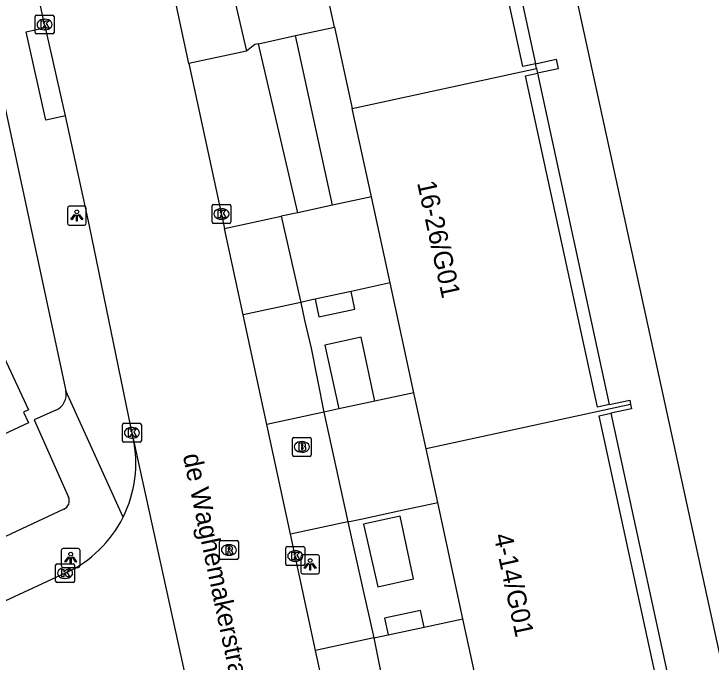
# Model space of a CAD drawing. Extents: x 160037 to 160839, y 385326 to 386441.
# Drawn here: x 160634.14 to 160671.06, y 385952.2 to 385986.55 of the extents above; entities that cross this region are included whole.
import ezdxf

# ---------------------------------------------------------------- set-up
doc = ezdxf.new("R2010")
doc.units = 0
for name, color, linetype in [('IMGEO_Brandkraan', 7, 'Continuous'), ('IMGEO_Kolk', 7, 'Continuous'), ('IMGEO_Lichtpunt', 7, 'Continuous'), ('IMGEO_Openbare_ruimte_label', 7, 'Continuous'), ('IMGEO_Pand', 7, 'Continuous'), ('IMGEO_Pand_nummerreeks', 7, 'Continuous'), ('IMGEO_Rijbaan_lokaal_open', 7, 'Continuous'), ('IMGEO_Rioolput', 7, 'Continuous'), ('IMGEO_Voetpad_open', 7, 'Continuous')]:
    doc.layers.add(name, color=color, linetype=linetype)

msp = doc.modelspace()

# ---------------------------------------------------------------- linework, layer by layer
at = {"layer": 'IMGEO_Brandkraan'}
for p, q in [((160648.887, 385963.178), (160648.887, 385964.03)), ((160648.962, 385964.104), (160649.814, 385964.104)), ((160649.888, 385964.03), (160649.888, 385963.178)), ((160649.375, 385963.884), (160649.4, 385963.884)), ((160649.398, 385963.324), (160649.373, 385963.324)), ((160649.814, 385963.104), (160648.962, 385963.104))]:
    msp.add_line(p, q, dxfattribs=at)
for points in [[(160648.887, 385963.178), (160648.887, 385964.03)], [(160648.962, 385964.104), (160649.814, 385964.104)], [(160649.888, 385964.03), (160649.888, 385963.178)], [(160649.235, 385963.804), (160649.235, 385963.404), (160649.448, 385963.404)], [(160649.466, 385963.804), (160649.235, 385963.804)], [(160649.414, 385963.723), (160649.36, 385963.723), (160649.36, 385963.647)], [(160649.36, 385963.647), (160649.413, 385963.647)], [(160649.422, 385963.571), (160649.36, 385963.571), (160649.36, 385963.49)], [(160649.36, 385963.49), (160649.422, 385963.49)], [(160649.814, 385963.104), (160648.962, 385963.104)]]:
    msp.add_lwpolyline(points, dxfattribs=at)
for centre, radius, start, end in [((160648.964, 385964.028), 0.0765, 91.552, 178.448), ((160648.964, 385964.028), 0.0765, 91.552, 178.448), ((160649.812, 385964.028), 0.0765, 1.552, 88.448), ((160649.812, 385964.028), 0.0765, 1.552, 88.448), ((160649.415, 385963.685), 0.0379, 267.8285, 90.9355), ((160649.47, 385963.659), 0.145, 59.4692, 91.5367), ((160649.495, 385963.706), 0.0922, 285.5137, 58.1501), ((160649.5, 385963.514), 0.105, 301.3115, 78.989), ((160649.423, 385963.53), 0.0404, 269.8759, 90.5077), ((160649.454, 385963.655), 0.251, 268.6676, 293.5347), ((160648.964, 385963.18), 0.0765, 181.552, 268.448), ((160648.964, 385963.18), 0.0765, 181.552, 268.448), ((160649.812, 385963.18), 0.0765, 271.552, 358.448), ((160649.812, 385963.18), 0.0765, 271.552, 358.448)]:
    msp.add_arc(centre, radius, start, end, dxfattribs=at)
for centre, major_axis, ratio, start_param, end_param in [((160649.374, 385963.604), (-0.387, 0.002), 0.722429, 4.712389, 7.853982), ((160649.399, 385963.604), (-0.39, 0.002), 0.717154, 1.570796, 4.712389)]:
    msp.add_ellipse(centre, major_axis=major_axis, ratio=ratio, start_param=start_param, end_param=end_param, dxfattribs=at)
at = {"layer": 'IMGEO_Kolk'}
for p, q in [((160635.262, 385985.565), (160635.262, 385986.417)), ((160635.337, 385986.491), (160636.189, 385986.491)), ((160635.75, 385986.271), (160635.775, 385986.271)), ((160636.263, 385986.417), (160636.263, 385985.565)), ((160636.189, 385985.491), (160635.337, 385985.491)), ((160635.773, 385985.711), (160635.748, 385985.711)), ((160644.63, 385975.523), (160644.63, 385976.375)), ((160644.705, 385976.449), (160645.557, 385976.449)), ((160645.118, 385976.229), (160645.143, 385976.229)), ((160645.631, 385976.375), (160645.631, 385975.523)), ((160645.557, 385975.449), (160644.705, 385975.449)), ((160645.141, 385975.669), (160645.116, 385975.669)), ((160639.889, 385963.928), (160639.889, 385964.78)), ((160639.964, 385964.854), (160640.816, 385964.854)), ((160640.89, 385964.78), (160640.89, 385963.928)), ((160640.377, 385964.634), (160640.402, 385964.634)), ((160640.4, 385964.074), (160640.375, 385964.074)), ((160640.816, 385963.854), (160639.964, 385963.854)), ((160648.538, 385957.395), (160648.538, 385958.247)), ((160648.613, 385958.321), (160649.465, 385958.321)), ((160649.026, 385958.101), (160649.051, 385958.101)), ((160649.539, 385958.247), (160649.539, 385957.395)), ((160636.346, 385956.487), (160636.346, 385957.339)), ((160636.421, 385957.413), (160637.273, 385957.413)), ((160637.347, 385957.339), (160637.347, 385956.487)), ((160649.049, 385957.541), (160649.024, 385957.541)), ((160636.834, 385957.193), (160636.859, 385957.193)), ((160649.465, 385957.321), (160648.613, 385957.321)), ((160636.857, 385956.633), (160636.832, 385956.633)), ((160637.273, 385956.413), (160636.421, 385956.413))]:
    msp.add_line(p, q, dxfattribs=at)
for points in [[(160635.262, 385985.565), (160635.262, 385986.417)], [(160635.337, 385986.491), (160636.189, 385986.491)], [(160635.583, 385986.191), (160635.706, 385986.191), (160635.706, 385986.04), (160635.836, 385986.191), (160636, 385986.191), (160635.854, 385986.04), (160636.007, 385985.791), (160635.855, 385985.791), (160635.77, 385985.955), (160635.706, 385985.888), (160635.706, 385985.791), (160635.583, 385985.791), (160635.583, 385986.191)], [(160636.263, 385986.417), (160636.263, 385985.565)], [(160636.189, 385985.491), (160635.337, 385985.491)], [(160644.63, 385975.523), (160644.63, 385976.375)], [(160644.705, 385976.449), (160645.557, 385976.449)], [(160645.631, 385976.375), (160645.631, 385975.523)], [(160644.951, 385976.149), (160645.074, 385976.149), (160645.074, 385975.998), (160645.204, 385976.149), (160645.368, 385976.149), (160645.222, 385975.998), (160645.375, 385975.749), (160645.223, 385975.749), (160645.138, 385975.913), (160645.074, 385975.846), (160645.074, 385975.749), (160644.951, 385975.749), (160644.951, 385976.149)], [(160645.557, 385975.449), (160644.705, 385975.449)], [(160639.889, 385963.928), (160639.889, 385964.78)], [(160639.964, 385964.854), (160640.816, 385964.854)], [(160640.89, 385964.78), (160640.89, 385963.928)], [(160640.21, 385964.554), (160640.333, 385964.554), (160640.333, 385964.403), (160640.463, 385964.554), (160640.627, 385964.554), (160640.481, 385964.403), (160640.634, 385964.154), (160640.482, 385964.154), (160640.397, 385964.318), (160640.333, 385964.251), (160640.333, 385964.154), (160640.21, 385964.154), (160640.21, 385964.554)], [(160640.816, 385963.854), (160639.964, 385963.854)], [(160648.538, 385957.395), (160648.538, 385958.247)], [(160648.613, 385958.321), (160649.465, 385958.321)], [(160649.539, 385958.247), (160649.539, 385957.395)], [(160648.859, 385958.021), (160648.982, 385958.021), (160648.982, 385957.87), (160649.112, 385958.021), (160649.276, 385958.021), (160649.13, 385957.87), (160649.283, 385957.621), (160649.131, 385957.621), (160649.046, 385957.785), (160648.982, 385957.718), (160648.982, 385957.621), (160648.859, 385957.621), (160648.859, 385958.021)], [(160636.346, 385956.487), (160636.346, 385957.339)], [(160636.421, 385957.413), (160637.273, 385957.413)], [(160637.347, 385957.339), (160637.347, 385956.487)], [(160636.667, 385957.113), (160636.79, 385957.113), (160636.79, 385956.962), (160636.92, 385957.113), (160637.084, 385957.113), (160636.938, 385956.962), (160637.091, 385956.713), (160636.939, 385956.713), (160636.854, 385956.877), (160636.79, 385956.81), (160636.79, 385956.713), (160636.667, 385956.713), (160636.667, 385957.113)], [(160649.465, 385957.321), (160648.613, 385957.321)], [(160637.273, 385956.413), (160636.421, 385956.413)]]:
    msp.add_lwpolyline(points, dxfattribs=at)
for centre, start, end in [((160635.339, 385986.415), 91.552, 178.448), ((160635.339, 385986.415), 91.552, 178.448), ((160636.187, 385986.415), 1.552, 88.448), ((160636.187, 385986.415), 1.552, 88.448), ((160635.339, 385985.567), 181.552, 268.448), ((160635.339, 385985.567), 181.552, 268.448), ((160636.187, 385985.567), 271.552, 358.448), ((160636.187, 385985.567), 271.552, 358.448), ((160644.707, 385976.373), 91.552, 178.448), ((160644.707, 385976.373), 91.552, 178.448), ((160645.555, 385976.373), 1.552, 88.448), ((160645.555, 385976.373), 1.552, 88.448), ((160644.707, 385975.525), 181.552, 268.448), ((160644.707, 385975.525), 181.552, 268.448), ((160645.555, 385975.525), 271.552, 358.448), ((160645.555, 385975.525), 271.552, 358.448), ((160639.966, 385964.778), 91.552, 178.448), ((160639.966, 385964.778), 91.552, 178.448), ((160640.814, 385964.778), 1.552, 88.448), ((160640.814, 385964.778), 1.552, 88.448), ((160639.966, 385963.93), 181.552, 268.448), ((160639.966, 385963.93), 181.552, 268.448), ((160640.814, 385963.93), 271.552, 358.448), ((160640.814, 385963.93), 271.552, 358.448), ((160648.615, 385958.245), 91.552, 178.448), ((160648.615, 385958.245), 91.552, 178.448), ((160649.463, 385958.245), 1.552, 88.448), ((160649.463, 385958.245), 1.552, 88.448), ((160636.423, 385957.337), 91.552, 178.448), ((160636.423, 385957.337), 91.552, 178.448), ((160637.271, 385957.337), 1.552, 88.448), ((160637.271, 385957.337), 1.552, 88.448), ((160648.615, 385957.397), 181.552, 268.448), ((160648.615, 385957.397), 181.552, 268.448), ((160649.463, 385957.397), 271.552, 358.448), ((160649.463, 385957.397), 271.552, 358.448), ((160636.423, 385956.489), 181.552, 268.448), ((160636.423, 385956.489), 181.552, 268.448), ((160637.271, 385956.489), 271.552, 358.448), ((160637.271, 385956.489), 271.552, 358.448)]:
    msp.add_arc(centre, 0.0765, start, end, dxfattribs=at)
for centre, major_axis, ratio, start_param, end_param in [((160635.749, 385985.991), (-0.387, 0.002), 0.722429, 4.712389, 7.853982), ((160635.774, 385985.991), (-0.39, 0.002), 0.717154, 1.570796, 4.712389), ((160645.117, 385975.949), (-0.387, 0.002), 0.722429, 4.712389, 7.853982), ((160645.142, 385975.949), (-0.39, 0.002), 0.717154, 1.570796, 4.712389), ((160640.376, 385964.354), (-0.387, 0.002), 0.722429, 4.712389, 7.853982), ((160640.401, 385964.354), (-0.39, 0.002), 0.717154, 1.570796, 4.712389), ((160649.025, 385957.821), (-0.387, 0.002), 0.722429, 4.712389, 7.853982), ((160649.05, 385957.821), (-0.39, 0.002), 0.717154, 1.570796, 4.712389), ((160636.833, 385956.913), (-0.387, 0.002), 0.722429, 4.712389, 7.853982), ((160636.858, 385956.913), (-0.39, 0.002), 0.717154, 1.570796, 4.712389)]:
    msp.add_ellipse(centre, major_axis=major_axis, ratio=ratio, start_param=start_param, end_param=end_param, dxfattribs=at)
at = {"layer": 'IMGEO_Lichtpunt'}
for p, q in [((160636.972, 385976.264), (160636.972, 385975.457)), ((160636.972, 385976.264), (160636.972, 385975.457)), ((160637.874, 385976.359), (160637.066, 385976.359)), ((160637.874, 385976.359), (160637.066, 385976.359)), ((160637.968, 385975.457), (160637.968, 385976.264)), ((160637.968, 385975.457), (160637.968, 385976.264)), ((160637.066, 385975.363), (160637.874, 385975.363)), ((160637.066, 385975.363), (160637.874, 385975.363)), ((160636.646, 385958.12), (160636.646, 385957.313)), ((160636.646, 385958.12), (160636.646, 385957.313)), ((160637.548, 385958.215), (160636.74, 385958.215)), ((160637.548, 385958.215), (160636.74, 385958.215)), ((160637.642, 385957.313), (160637.642, 385958.12)), ((160637.642, 385957.313), (160637.642, 385958.12)), ((160649.328, 385957.784), (160649.328, 385956.977)), ((160649.328, 385957.784), (160649.328, 385956.977)), ((160650.23, 385957.879), (160649.422, 385957.879)), ((160650.23, 385957.879), (160649.422, 385957.879)), ((160650.324, 385956.977), (160650.324, 385957.784)), ((160650.324, 385956.977), (160650.324, 385957.784)), ((160636.74, 385957.219), (160637.548, 385957.219)), ((160636.74, 385957.219), (160637.548, 385957.219)), ((160649.422, 385956.883), (160650.23, 385956.883)), ((160649.422, 385956.883), (160650.23, 385956.883))]:
    msp.add_line(p, q, dxfattribs=at)
for points in [[(160637.346, 385975.928), (160637.385, 385975.9), (160637.197, 385975.638), (160637.159, 385975.665), (160637.346, 385975.928)], [(160637.448, 385975.88), (160637.495, 385975.88), (160637.495, 385975.558), (160637.448, 385975.558), (160637.448, 385975.88)], [(160637.558, 385975.9), (160637.596, 385975.927), (160637.783, 385975.665), (160637.744, 385975.637), (160637.558, 385975.9)], [(160637.02, 385957.784), (160637.059, 385957.756), (160636.871, 385957.494), (160636.833, 385957.521), (160637.02, 385957.784)], [(160637.122, 385957.736), (160637.169, 385957.736), (160637.169, 385957.414), (160637.122, 385957.414), (160637.122, 385957.736)], [(160637.232, 385957.756), (160637.27, 385957.783), (160637.457, 385957.521), (160637.418, 385957.493), (160637.232, 385957.756)], [(160649.702, 385957.448), (160649.741, 385957.42), (160649.553, 385957.158), (160649.515, 385957.185), (160649.702, 385957.448)], [(160649.804, 385957.4), (160649.851, 385957.4), (160649.851, 385957.078), (160649.804, 385957.078), (160649.804, 385957.4)], [(160649.914, 385957.42), (160649.952, 385957.447), (160650.139, 385957.185), (160650.1, 385957.157), (160649.914, 385957.42)]]:
    msp.add_lwpolyline(points, dxfattribs=at)
for centre in [(160637.471, 385976.062), (160637.145, 385957.918), (160649.827, 385957.582)]:
    msp.add_circle(centre, 0.0994, dxfattribs=at)
for centre, start, end in [((160637.066, 385976.264), 90, 180), ((160637.066, 385976.264), 90, 180), ((160637.874, 385976.264), 0, 90), ((160637.874, 385976.264), 0, 90), ((160637.066, 385975.457), 180, 270), ((160637.066, 385975.457), 180, 270), ((160637.874, 385975.457), 270, 0), ((160637.874, 385975.457), 270, 360), ((160636.74, 385958.12), 90, 180), ((160636.74, 385958.12), 90, 180), ((160637.548, 385958.12), 0, 90), ((160637.548, 385958.12), 0, 90), ((160649.422, 385957.784), 90, 180), ((160649.422, 385957.784), 90, 180), ((160650.23, 385957.784), 0, 90), ((160650.23, 385957.784), 0, 90), ((160636.74, 385957.313), 180, 270), ((160636.74, 385957.313), 180, 270), ((160637.548, 385957.313), 270, 0), ((160637.548, 385957.313), 270, 360), ((160649.422, 385956.977), 180, 270), ((160649.422, 385956.977), 180, 270), ((160650.23, 385956.977), 270, 0), ((160650.23, 385956.977), 270, 360)]:
    msp.add_arc(centre, 0.0946, start, end, dxfattribs=at)
at = {"layer": 'IMGEO_Pand'}
for points in [[(160661.761, 385983.909), (160661.098, 385983.765), (160657.576, 386000), (160657.326, 386001.153), (160658.003, 386001.3)], [(160651.119, 385985.847), (160650.112, 385990.484)], [(160651.119, 385985.847), (160652.054, 385981.539)], [(160652.054, 385981.539), (160661.815, 385983.657)], [(160661.815, 385983.657), (160661.761, 385983.909)], [(160661.815, 385983.657), (160661.87, 385983.404)], [(160665.662, 385965.844), (160665.038, 385965.708), (160661.229, 385983.265), (160661.87, 385983.404)], [(160653.069, 385976.859), (160652.054, 385981.539)], [(160654.06, 385972.291), (160653.069, 385976.859)], [(160625.763, 385970.541), (160625.873, 385970.592), (160624.479, 385973.569), (160629.808, 385976.062), (160631.201, 385973.085), (160631.353, 385973.156), (160634.905, 385965.564), (160634.647, 385965.443), (160634.908, 385964.885), (160631.45, 385963.268), (160631.039, 385964.148), (160629.166, 385963.272)], [(160655.321, 385966.477), (160654.06, 385972.291)], [(160655.967, 385963.501), (160655.321, 385966.477)], [(160666.801, 385965.851), (160655.967, 385963.501)], [(160665.662, 385965.844), (160666.751, 385966.08), (160666.801, 385965.851)], [(160666.801, 385965.851), (160666.85, 385965.622), (160665.755, 385965.385)], [(160669.578, 385947.736), (160668.966, 385947.603), (160665.137, 385965.251), (160665.755, 385965.385)], [(160656.582, 385960.664), (160655.967, 385963.501)], [(160657.919, 385954.501), (160656.582, 385960.664)], [(160658.854, 385950.193), (160657.919, 385954.501)]]:
    msp.add_lwpolyline(points, dxfattribs=at)
at = {"layer": 'IMGEO_Rijbaan_lokaal_open'}
for points in [[(160635.805, 385985.829), (160635.763, 385985.991), (160634.382, 385992.473), (160632.754, 386000), (160631.154, 386007.398)], [(160645.334, 385989.447), (160646.463, 385984.584)], [(160643.408, 385983.921), (160642.355, 385988.801)], [(160636.863, 385981.151), (160635.805, 385985.829)], [(160649.057, 385985.4), (160651.119, 385985.847)], [(160647.087, 385984.972), (160649.057, 385985.4)], [(160647.087, 385984.972), (160646.897, 385984.931), (160646.463, 385984.584)], [(160643.408, 385983.921), (160645.297, 385975.172)], [(160640.453, 385964.062), (160638.133, 385975.323), (160636.863, 385981.151)], [(160653.069, 385976.859), (160651.007, 385976.412)], [(160651.007, 385976.412), (160649.171, 385976.014)], [(160649.171, 385976.014), (160648.981, 385975.972), (160648.555, 385975.88), (160648.299, 385975.824)], [(160648.299, 385975.824), (160649.328, 385971.265)], [(160646.282, 385970.604), (160645.297, 385975.172)], [(160654.06, 385972.291), (160651.998, 385971.844)], [(160651.998, 385971.844), (160650.093, 385971.431)], [(160650.093, 385971.431), (160649.924, 385971.394), (160649.328, 385971.265)], [(160647.536, 385964.788), (160646.282, 385970.604)], [(160655.321, 385966.477), (160653.259, 385966.029)], [(160653.259, 385966.029), (160651.343, 385965.613)], [(160651.343, 385965.613), (160650.546, 385965.441)], [(160650.546, 385965.441), (160651.815, 385959.63)], [(160648.789, 385958.974), (160647.536, 385964.788)], [(160644.247, 385946.807), (160640.508, 385963.878), (160640.453, 385964.062)], [(160651.815, 385959.63), (160652.508, 385959.78), (160654.526, 385960.218), (160656.582, 385960.664)], [(160650.118, 385952.809), (160648.789, 385958.974)], [(160636.894, 385956.933), (160618.942, 385948.591), (160599.081, 385939.238), (160580.883, 385930.678), (160576.942, 385928.889), (160572.265, 385926.766)], [(160655.857, 385954.054), (160657.919, 385954.501)], [(160653.964, 385953.643), (160655.857, 385954.054)], [(160653.206, 385953.479), (160653.964, 385953.643)], [(160653.206, 385953.479), (160654.07, 385949.155)], [(160651.047, 385948.5), (160650.118, 385952.809)]]:
    msp.add_lwpolyline(points, dxfattribs=at)
for centre, radius, start, end in [((160634.201, 385962.73), 6.393, 333.4686, 12.022), ((160634.203, 385962.728), 6.389, 294.908, 333.4792)]:
    msp.add_arc(centre, radius, start, end, dxfattribs=at)
at = {"layer": 'IMGEO_Rioolput'}
for p, q in [((160645.026, 385957.715), (160645.026, 385958.567)), ((160645.101, 385958.641), (160645.953, 385958.641)), ((160646.027, 385958.567), (160646.027, 385957.715)), ((160645.514, 385958.421), (160645.539, 385958.421)), ((160645.537, 385957.861), (160645.512, 385957.861)), ((160645.953, 385957.641), (160645.101, 385957.641))]:
    msp.add_line(p, q, dxfattribs=at)
for points in [[(160645.026, 385957.715), (160645.026, 385958.567)], [(160645.101, 385958.641), (160645.953, 385958.641)], [(160646.027, 385958.567), (160646.027, 385957.715)], [(160645.615, 385958.339), (160645.363, 385958.341), (160645.363, 385957.941)], [(160645.363, 385957.941), (160645.487, 385957.941), (160645.487, 385958.103), (160645.498, 385958.103)], [(160645.541, 385958.26), (160645.487, 385958.26), (160645.487, 385958.179)], [(160645.487, 385958.179), (160645.539, 385958.179)], [(160645.545, 385958.074), (160645.616, 385957.941), (160645.756, 385957.941), (160645.691, 385958.067)], [(160645.953, 385957.641), (160645.101, 385957.641)]]:
    msp.add_lwpolyline(points, dxfattribs=at)
for centre, radius, start, end in [((160645.103, 385958.565), 0.0765, 91.552, 178.448), ((160645.103, 385958.565), 0.0765, 91.552, 178.448), ((160645.951, 385958.565), 0.0765, 1.552, 88.448), ((160645.951, 385958.565), 0.0765, 1.552, 88.448), ((160645.497, 385958.05), 0.0533, 26.0293, 88.6989), ((160645.523, 385958.368), 0.19, 274.7715, 282.9687), ((160645.547, 385958.164), 0.0964, 77.0061, 93.1865), ((160645.561, 385958.221), 0.0378, 276.6634, 79.6772), ((160645.614, 385958.229), 0.109, 350.3612, 89.416), ((160645.612, 385958.229), 0.112, 277.5842, 350.9817), ((160645.596, 385958.014), 0.108, 29.5134, 73.7905), ((160645.103, 385957.717), 0.0765, 181.552, 268.448), ((160645.103, 385957.717), 0.0765, 181.552, 268.448), ((160645.951, 385957.717), 0.0765, 271.552, 358.448), ((160645.951, 385957.717), 0.0765, 271.552, 358.448)]:
    msp.add_arc(centre, radius, start, end, dxfattribs=at)
for centre, major_axis, ratio, start_param, end_param in [((160645.513, 385958.141), (-0.387, 0.002), 0.722429, 4.712389, 7.853982), ((160645.538, 385958.141), (-0.39, 0.002), 0.717154, 1.570796, 4.712389)]:
    msp.add_ellipse(centre, major_axis=major_axis, ratio=ratio, start_param=start_param, end_param=end_param, dxfattribs=at)
at = {"layer": 'IMGEO_Voetpad_open'}
for points in [[(160664.988, 386033.191), (160654.42, 386030.892), (160657.743, 386015.365), (160661.171, 386000), (160672.507, 385947.988), (160691.083, 385952.3)], [(160658.003, 386001.3), (160658.284, 386000), (160661.761, 385983.909)], [(160636.863, 385981.151), (160635.828, 385980.913), (160634.783, 385985.606), (160635.805, 385985.829)], [(160651.007, 385976.412), (160649.057, 385985.4)], [(160627.046, 385982.344), (160632.539, 385984.896), (160632.813, 385984.892), (160632.981, 385984.676), (160636.885, 385966.578)], [(160649.171, 385976.014), (160647.087, 385984.972)], [(160646.463, 385984.584), (160643.408, 385983.921)], [(160661.761, 385983.909), (160662.856, 385984.146), (160662.965, 385983.641), (160661.87, 385983.404)], [(160661.87, 385983.404), (160665.662, 385965.844)], [(160645.297, 385975.172), (160648.299, 385975.824)], [(160650.093, 385971.431), (160650.295, 385970.494), (160652.202, 385970.906), (160651.998, 385971.844)], [(160649.328, 385971.265), (160646.282, 385970.604)], [(160649.328, 385971.265), (160649.532, 385970.328), (160649.872, 385968.837), (160650.546, 385965.441)], [(160653.259, 385966.029), (160652.526, 385969.412), (160650.61, 385968.996), (160651.343, 385965.613)], [(160639.92, 385959.875), (160636.885, 385966.578)], [(160636.355, 385965.545), (160635.211, 385965.046), (160637.028, 385960.948)], [(160650.546, 385965.441), (160647.536, 385964.788)], [(160665.755, 385965.385), (160669.578, 385947.736)], [(160636.788, 385960.304), (160580.126, 385933.763)], [(160654.587, 385959.934), (160652.659, 385959.515), (160653.413, 385956.186), (160655.304, 385956.614), (160654.587, 385959.934)], [(160651.815, 385959.63), (160648.789, 385958.974)], [(160651.815, 385959.63), (160652.585, 385956.227), (160653.007, 385954.357), (160653.206, 385953.479)], [(160655.857, 385954.054), (160655.667, 385954.934), (160653.773, 385954.523), (160653.964, 385953.643)], [(160653.206, 385953.479), (160650.118, 385952.809)]]:
    msp.add_lwpolyline(points, dxfattribs=at)
for centre, radius, start, end in [((160635.987, 385966.386), 0.918, 293.6152, 12.063), ((160636.578, 385960.749), 0.492, 295.2669, 23.8552)]:
    msp.add_arc(centre, radius, start, end, dxfattribs=at)

# ---------------------------------------------------------------- texts
at = {"layer": 'IMGEO_Openbare_ruimte_label'}
msp.add_text('de Waghemakerstraat', height=1, rotation=282.0067, dxfattribs=at).set_placement((160643.076, 385963.154))
at = {"layer": 'IMGEO_Pand_nummerreeks'}
for s, rotation, p in [('16-26/G01', 282.2394, (160655.486, 385977.603)), ('4-14/G01', 282.2406, (160659.54, 385958.917))]:
    msp.add_text(s, height=1, rotation=rotation, dxfattribs=at).set_placement(p)

doc.saveas('drawing.dxf')
